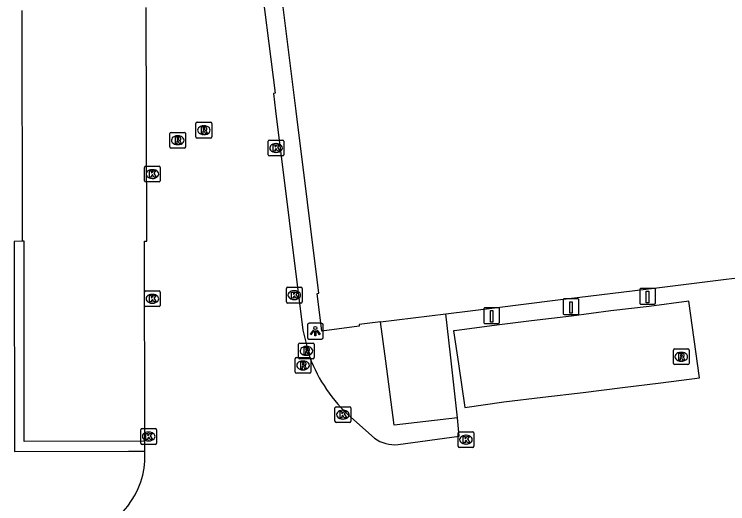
# Model space of a CAD drawing. Extents: x 161477 to 163040, y 383680 to 384868.
# Drawn here: x 162086.58 to 162131.86, y 384084.95 to 384116.04 of the extents above; entities that cross this region are included whole.
import ezdxf

# ---------------------------------------------------------------- set-up
doc = ezdxf.new("R2010")
doc.units = 0
for name, color, linetype in [('IMGEO_Groenvoorziening', 7, 'Continuous'), ('IMGEO_Kolk', 7, 'Continuous'), ('IMGEO_Laadpaal', 7, 'Continuous'), ('IMGEO_Lichtpunt', 7, 'Continuous'), ('IMGEO_Pand', 7, 'Continuous'), ('IMGEO_Rijbaan_lokaal_open', 7, 'Continuous'), ('IMGEO_Rioolput', 7, 'Continuous'), ('IMGEO_Voetpad_open', 7, 'Continuous')]:
    doc.layers.add(name, color=color, linetype=linetype)

msp = doc.modelspace()

# ---------------------------------------------------------------- linework, layer by layer
at = {"layer": 'IMGEO_Groenvoorziening'}
msp.add_lwpolyline([(162087.096, 384101.625), (162086.582, 384101.603), (162086.607, 384088.275), (162093.84, 384088.289), (162094.868, 384088.291)], dxfattribs=at)
at = {"layer": 'IMGEO_Kolk'}
for p, q in [((162102.7, 384107.121), (162102.7, 384107.973)), ((162102.775, 384108.047), (162103.627, 384108.047)), ((162103.188, 384107.827), (162103.213, 384107.827)), ((162103.701, 384107.973), (162103.701, 384107.121)), ((162103.211, 384107.267), (162103.186, 384107.267)), ((162103.627, 384107.047), (162102.775, 384107.047)), ((162094.849, 384105.463), (162094.849, 384106.315)), ((162094.924, 384106.389), (162095.776, 384106.389)), ((162095.85, 384106.315), (162095.85, 384105.463)), ((162095.337, 384106.169), (162095.362, 384106.169)), ((162095.776, 384105.389), (162094.924, 384105.389)), ((162095.36, 384105.609), (162095.335, 384105.609)), ((162103.851, 384097.773), (162103.851, 384098.625)), ((162103.926, 384098.699), (162104.778, 384098.699)), ((162104.852, 384098.625), (162104.852, 384097.773)), ((162094.847, 384097.543), (162094.847, 384098.395)), ((162094.922, 384098.469), (162095.774, 384098.469)), ((162095.335, 384098.249), (162095.36, 384098.249)), ((162095.848, 384098.395), (162095.848, 384097.543)), ((162104.339, 384098.479), (162104.364, 384098.479)), ((162095.358, 384097.689), (162095.333, 384097.689)), ((162104.778, 384097.699), (162103.926, 384097.699)), ((162104.362, 384097.919), (162104.337, 384097.919)), ((162095.774, 384097.469), (162094.922, 384097.469)), ((162106.937, 384090.186), (162106.937, 384091.038)), ((162107.012, 384091.112), (162107.864, 384091.112)), ((162107.425, 384090.892), (162107.45, 384090.892)), ((162107.938, 384091.038), (162107.938, 384090.186)), ((162107.864, 384090.112), (162107.012, 384090.112)), ((162107.448, 384090.332), (162107.423, 384090.332)), ((162094.616, 384088.796), (162094.616, 384089.648)), ((162094.691, 384089.722), (162095.543, 384089.722)), ((162095.104, 384089.502), (162095.129, 384089.502)), ((162095.617, 384089.648), (162095.617, 384088.796)), ((162114.825, 384089.524), (162115.677, 384089.524)), ((162114.75, 384088.598), (162114.75, 384089.45)), ((162115.238, 384089.304), (162115.263, 384089.304)), ((162115.751, 384089.45), (162115.751, 384088.598)), ((162095.543, 384088.722), (162094.691, 384088.722)), ((162095.127, 384088.942), (162095.102, 384088.942)), ((162115.261, 384088.744), (162115.236, 384088.744)), ((162115.677, 384088.524), (162114.825, 384088.524))]:
    msp.add_line(p, q, dxfattribs=at)
for points in [[(162102.7, 384107.121), (162102.7, 384107.973)], [(162102.775, 384108.047), (162103.627, 384108.047)], [(162103.021, 384107.747), (162103.144, 384107.747), (162103.144, 384107.596), (162103.274, 384107.747), (162103.438, 384107.747), (162103.292, 384107.596), (162103.445, 384107.347), (162103.293, 384107.347), (162103.208, 384107.511), (162103.144, 384107.444), (162103.144, 384107.347), (162103.021, 384107.347), (162103.021, 384107.747)], [(162103.701, 384107.973), (162103.701, 384107.121)], [(162103.627, 384107.047), (162102.775, 384107.047)], [(162094.849, 384105.463), (162094.849, 384106.315)], [(162094.924, 384106.389), (162095.776, 384106.389)], [(162095.85, 384106.315), (162095.85, 384105.463)], [(162095.17, 384106.089), (162095.293, 384106.089), (162095.293, 384105.938), (162095.423, 384106.089), (162095.587, 384106.089), (162095.441, 384105.938), (162095.594, 384105.689), (162095.442, 384105.689), (162095.357, 384105.853), (162095.293, 384105.786), (162095.293, 384105.689), (162095.17, 384105.689), (162095.17, 384106.089)], [(162095.776, 384105.389), (162094.924, 384105.389)], [(162103.851, 384097.773), (162103.851, 384098.625)], [(162103.926, 384098.699), (162104.778, 384098.699)], [(162104.852, 384098.625), (162104.852, 384097.773)], [(162094.847, 384097.543), (162094.847, 384098.395)], [(162094.922, 384098.469), (162095.774, 384098.469)], [(162095.168, 384098.169), (162095.291, 384098.169), (162095.291, 384098.018), (162095.421, 384098.169), (162095.585, 384098.169), (162095.439, 384098.018), (162095.592, 384097.769), (162095.44, 384097.769), (162095.355, 384097.933), (162095.291, 384097.866), (162095.291, 384097.769), (162095.168, 384097.769), (162095.168, 384098.169)], [(162095.848, 384098.395), (162095.848, 384097.543)], [(162104.172, 384098.399), (162104.295, 384098.399), (162104.295, 384098.248), (162104.425, 384098.399), (162104.589, 384098.399), (162104.443, 384098.248), (162104.596, 384097.999), (162104.444, 384097.999), (162104.359, 384098.163), (162104.295, 384098.096), (162104.295, 384097.999), (162104.172, 384097.999), (162104.172, 384098.399)], [(162104.778, 384097.699), (162103.926, 384097.699)], [(162095.774, 384097.469), (162094.922, 384097.469)], [(162106.937, 384090.186), (162106.937, 384091.038)], [(162107.012, 384091.112), (162107.864, 384091.112)], [(162107.938, 384091.038), (162107.938, 384090.186)], [(162107.258, 384090.812), (162107.381, 384090.812), (162107.381, 384090.661), (162107.511, 384090.812), (162107.675, 384090.812), (162107.529, 384090.661), (162107.682, 384090.412), (162107.53, 384090.412), (162107.445, 384090.576), (162107.381, 384090.509), (162107.381, 384090.412), (162107.258, 384090.412), (162107.258, 384090.812)], [(162107.864, 384090.112), (162107.012, 384090.112)], [(162094.616, 384088.796), (162094.616, 384089.648)], [(162094.691, 384089.722), (162095.543, 384089.722)], [(162095.617, 384089.648), (162095.617, 384088.796)], [(162114.825, 384089.524), (162115.677, 384089.524)], [(162094.937, 384089.422), (162095.06, 384089.422), (162095.06, 384089.271), (162095.19, 384089.422), (162095.354, 384089.422), (162095.208, 384089.271), (162095.361, 384089.022), (162095.209, 384089.022), (162095.124, 384089.186), (162095.06, 384089.119), (162095.06, 384089.022), (162094.937, 384089.022), (162094.937, 384089.422)], [(162114.75, 384088.598), (162114.75, 384089.45)], [(162115.071, 384089.224), (162115.194, 384089.224), (162115.194, 384089.073), (162115.324, 384089.224), (162115.488, 384089.224), (162115.342, 384089.073), (162115.495, 384088.824), (162115.343, 384088.824), (162115.258, 384088.988), (162115.194, 384088.921), (162115.194, 384088.824), (162115.071, 384088.824), (162115.071, 384089.224)], [(162115.751, 384089.45), (162115.751, 384088.598)], [(162095.543, 384088.722), (162094.691, 384088.722)], [(162115.677, 384088.524), (162114.825, 384088.524)]]:
    msp.add_lwpolyline(points, dxfattribs=at)
for centre, start, end in [((162102.777, 384107.971), 91.552, 178.448), ((162102.777, 384107.971), 91.552, 178.448), ((162103.625, 384107.971), 1.552, 88.448), ((162103.625, 384107.971), 1.552, 88.448), ((162102.777, 384107.123), 181.552, 268.448), ((162102.777, 384107.123), 181.552, 268.448), ((162103.625, 384107.123), 271.552, 358.448), ((162103.625, 384107.123), 271.552, 358.448), ((162094.926, 384106.313), 91.552, 178.448), ((162094.926, 384106.313), 91.552, 178.448), ((162095.774, 384106.313), 1.552, 88.448), ((162095.774, 384106.313), 1.552, 88.448), ((162094.926, 384105.465), 181.552, 268.448), ((162094.926, 384105.465), 181.552, 268.448), ((162095.774, 384105.465), 271.552, 358.448), ((162095.774, 384105.465), 271.552, 358.448), ((162103.928, 384098.623), 91.552, 178.448), ((162103.928, 384098.623), 91.552, 178.448), ((162104.776, 384098.623), 1.552, 88.448), ((162104.776, 384098.623), 1.552, 88.448), ((162094.924, 384098.393), 91.552, 178.448), ((162094.924, 384098.393), 91.552, 178.448), ((162095.772, 384098.393), 1.552, 88.448), ((162095.772, 384098.393), 1.552, 88.448), ((162103.928, 384097.775), 181.552, 268.448), ((162103.928, 384097.775), 181.552, 268.448), ((162104.776, 384097.775), 271.552, 358.448), ((162104.776, 384097.775), 271.552, 358.448), ((162094.924, 384097.545), 181.552, 268.448), ((162094.924, 384097.545), 181.552, 268.448), ((162095.772, 384097.545), 271.552, 358.448), ((162095.772, 384097.545), 271.552, 358.448), ((162107.014, 384091.036), 91.552, 178.448), ((162107.014, 384091.036), 91.552, 178.448), ((162107.862, 384091.036), 1.552, 88.448), ((162107.862, 384091.036), 1.552, 88.448), ((162107.014, 384090.188), 181.552, 268.448), ((162107.014, 384090.188), 181.552, 268.448), ((162107.862, 384090.188), 271.552, 358.448), ((162107.862, 384090.188), 271.552, 358.448), ((162094.693, 384089.646), 91.552, 178.448), ((162094.693, 384089.646), 91.552, 178.448), ((162095.541, 384089.646), 1.552, 88.448), ((162095.541, 384089.646), 1.552, 88.448), ((162114.827, 384089.448), 91.552, 178.448), ((162114.827, 384089.448), 91.552, 178.448), ((162115.675, 384089.448), 1.552, 88.448), ((162115.675, 384089.448), 1.552, 88.448), ((162094.693, 384088.798), 181.552, 268.448), ((162094.693, 384088.798), 181.552, 268.448), ((162095.541, 384088.798), 271.552, 358.448), ((162095.541, 384088.798), 271.552, 358.448), ((162114.827, 384088.6), 181.552, 268.448), ((162114.827, 384088.6), 181.552, 268.448), ((162115.675, 384088.6), 271.552, 358.448), ((162115.675, 384088.6), 271.552, 358.448)]:
    msp.add_arc(centre, 0.0765, start, end, dxfattribs=at)
for centre, major_axis, ratio, start_param, end_param in [((162103.187, 384107.547), (-0.387, 0.002), 0.722429, 4.712389, 7.853982), ((162103.212, 384107.547), (-0.39, 0.002), 0.717154, 1.570796, 4.712389), ((162095.336, 384105.889), (-0.387, 0.002), 0.722429, 4.712389, 7.853982), ((162095.361, 384105.889), (-0.39, 0.002), 0.717154, 1.570796, 4.712389), ((162095.334, 384097.969), (-0.387, 0.002), 0.722429, 4.712389, 7.853982), ((162095.359, 384097.969), (-0.39, 0.002), 0.717154, 1.570796, 4.712389), ((162104.338, 384098.199), (-0.387, 0.002), 0.722429, 4.712389, 7.853982), ((162104.363, 384098.199), (-0.39, 0.002), 0.717154, 1.570796, 4.712389), ((162107.424, 384090.612), (-0.387, 0.002), 0.722429, 4.712389, 7.853982), ((162107.449, 384090.612), (-0.39, 0.002), 0.717154, 1.570796, 4.712389), ((162095.103, 384089.222), (-0.387, 0.002), 0.722429, 4.712389, 7.853982), ((162095.128, 384089.222), (-0.39, 0.002), 0.717154, 1.570796, 4.712389), ((162115.237, 384089.024), (-0.387, 0.002), 0.722429, 4.712389, 7.853982), ((162115.262, 384089.024), (-0.39, 0.002), 0.717154, 1.570796, 4.712389)]:
    msp.add_ellipse(centre, major_axis=major_axis, ratio=ratio, start_param=start_param, end_param=end_param, dxfattribs=at)
at = {"layer": 'IMGEO_Laadpaal'}
for p, q in [((162127.199, 384098.63), (162126.358, 384098.63)), ((162127.199, 384098.63), (162126.358, 384098.63)), ((162127.283, 384097.714), (162127.283, 384098.555)), ((162127.283, 384097.714), (162127.283, 384098.555)), ((162126.283, 384098.546), (162126.283, 384097.705)), ((162126.283, 384098.546), (162126.283, 384097.705)), ((162121.422, 384097.883), (162121.422, 384097.042)), ((162121.422, 384097.883), (162121.422, 384097.042)), ((162122.338, 384097.967), (162121.497, 384097.967)), ((162122.338, 384097.967), (162121.497, 384097.967)), ((162122.422, 384097.051), (162122.422, 384097.892)), ((162122.422, 384097.051), (162122.422, 384097.892)), ((162116.383, 384097.319), (162116.383, 384096.478)), ((162116.383, 384097.319), (162116.383, 384096.478)), ((162117.299, 384097.403), (162116.458, 384097.403)), ((162117.299, 384097.403), (162116.458, 384097.403)), ((162117.383, 384096.487), (162117.383, 384097.328)), ((162117.383, 384096.487), (162117.383, 384097.328)), ((162126.367, 384097.63), (162127.208, 384097.63)), ((162126.367, 384097.63), (162127.208, 384097.63)), ((162121.506, 384096.967), (162122.347, 384096.967)), ((162121.506, 384096.967), (162122.347, 384096.967)), ((162116.467, 384096.403), (162117.308, 384096.403)), ((162116.467, 384096.403), (162117.308, 384096.403))]:
    msp.add_line(p, q, dxfattribs=at)
for points in [[(162126.698, 384098.443), (162126.858, 384098.443), (162126.858, 384097.71), (162126.698, 384097.71), (162126.698, 384098.443)], [(162121.837, 384097.78), (162121.997, 384097.78), (162121.997, 384097.047), (162121.837, 384097.047), (162121.837, 384097.78)], [(162116.798, 384097.216), (162116.958, 384097.216), (162116.958, 384096.483), (162116.798, 384096.483), (162116.798, 384097.216)]]:
    msp.add_lwpolyline(points, dxfattribs=at)
for centre, start, end in [((162126.361, 384098.552), 92.4484, 184.2845), ((162126.361, 384098.552), 92.4484, 184.2845), ((162127.205, 384098.552), 2.4484, 94.2845), ((162127.205, 384098.552), 2.4484, 94.2845), ((162121.5, 384097.889), 92.4484, 184.2845), ((162121.5, 384097.889), 92.4484, 184.2845), ((162122.344, 384097.889), 2.4484, 94.2845), ((162122.344, 384097.889), 2.4484, 94.2845), ((162126.361, 384097.708), 182.4484, 274.2845), ((162126.361, 384097.708), 182.4484, 274.2845), ((162127.205, 384097.708), 272.4484, 4.2845), ((162127.205, 384097.708), 272.4484, 4.2845), ((162116.461, 384097.325), 92.4484, 184.2845), ((162116.461, 384097.325), 92.4484, 184.2845), ((162117.305, 384097.325), 2.4484, 94.2845), ((162117.305, 384097.325), 2.4484, 94.2845), ((162121.5, 384097.045), 182.4484, 274.2845), ((162121.5, 384097.045), 182.4484, 274.2845), ((162122.344, 384097.045), 272.4484, 4.2845), ((162122.344, 384097.045), 272.4484, 4.2845), ((162116.461, 384096.481), 182.4484, 274.2845), ((162116.461, 384096.481), 182.4484, 274.2845), ((162117.305, 384096.481), 272.4484, 4.2845), ((162117.305, 384096.481), 272.4484, 4.2845)]:
    msp.add_arc(centre, 0.0779, start, end, dxfattribs=at)
at = {"layer": 'IMGEO_Lichtpunt'}
for p, q in [((162105.19, 384096.314), (162105.19, 384095.507)), ((162105.19, 384096.314), (162105.19, 384095.507)), ((162106.092, 384096.409), (162105.284, 384096.409)), ((162106.092, 384096.409), (162105.284, 384096.409)), ((162106.186, 384095.507), (162106.186, 384096.314)), ((162106.186, 384095.507), (162106.186, 384096.314)), ((162105.284, 384095.413), (162106.092, 384095.413)), ((162105.284, 384095.413), (162106.092, 384095.413))]:
    msp.add_line(p, q, dxfattribs=at)
for points in [[(162105.564, 384095.978), (162105.603, 384095.95), (162105.415, 384095.688), (162105.377, 384095.715), (162105.564, 384095.978)], [(162105.666, 384095.93), (162105.713, 384095.93), (162105.713, 384095.608), (162105.666, 384095.608), (162105.666, 384095.93)], [(162105.776, 384095.95), (162105.814, 384095.977), (162106.001, 384095.715), (162105.962, 384095.687), (162105.776, 384095.95)]]:
    msp.add_lwpolyline(points, dxfattribs=at)
msp.add_circle((162105.689, 384096.112), 0.0994, dxfattribs=at)
for centre, start, end in [((162105.284, 384096.314), 90, 180), ((162105.284, 384096.314), 90, 180), ((162106.092, 384096.314), 0, 90), ((162106.092, 384096.314), 0, 90), ((162105.284, 384095.507), 180, 270), ((162105.284, 384095.507), 180, 270), ((162106.092, 384095.507), 270, 0), ((162106.092, 384095.507), 270, 360)]:
    msp.add_arc(centre, 0.0946, start, end, dxfattribs=at)
at = {"layer": 'IMGEO_Pand'}
for points in [[(162109.827, 384096.504), (162108.464, 384096.335), (162108.472, 384096.23), (162106.094, 384095.917), (162105.801, 384098.296), (162105.91, 384098.315), (162104.472, 384109.888), (162102.834, 384123.111), (162101.892, 384131.73), (162101.24, 384140.376), (162101.215, 384140.914)], [(162087.096, 384101.625), (162087.089, 384116.284)], [(162094.86, 384088.918), (162094.856, 384101.624), (162094.986, 384101.624), (162094.963, 384116.472)], [(162094.86, 384088.918), (162094.76, 384088.918), (162087.212, 384088.906), (162087.216, 384101.626), (162087.096, 384101.625)], [(162113.975, 384097.017), (162117.221, 384097.418), (162120.909, 384097.874), (162127.362, 384098.672), (162131.776, 384099.218), (162132.852, 384099.35)], [(162109.827, 384096.504), (162113.975, 384097.017)]]:
    msp.add_lwpolyline(points, dxfattribs=at)
at = {"layer": 'IMGEO_Rijbaan_lokaal_open'}
for points in [[(162102.057, 384119.513), (162103.133, 384111.018), (162103.033, 384111.008), (162103.159, 384109.897), (162104.904, 384095.968), (162105.322, 384094.282)], [(162129.395, 384097.808), (162126.887, 384097.479), (162124.448, 384097.203), (162121.953, 384096.854), (162119.401, 384096.57), (162117.369, 384096.314), (162116.903, 384096.255), (162114.525, 384095.942), (162114.466, 384095.934), (162114.778, 384093.828), (162115.187, 384091.068), (162117.654, 384091.421), (162120.138, 384091.717), (162122.694, 384092.014), (162125.176, 384092.339), (162127.619, 384092.633), (162130.073, 384092.938), (162129.395, 384097.808)], [(162114.724, 384090.407), (162114.271, 384094.407), (162113.975, 384097.017)], [(162107.946, 384090.447), (162109.448, 384089.12)], [(162110.947, 384088.713), (162114.818, 384089.244), (162114.724, 384090.407)], [(162094.868, 384088.291), (162094.86, 384088.918)], [(162094.875, 384087.656), (162094.868, 384088.291)]]:
    msp.add_lwpolyline(points, dxfattribs=at)
for centre, radius, start, end in [((162114.47, 384097.726), 9.775, 200.6301, 228.1316), ((162110.698, 384090.761), 2.063, 232.7003, 276.9189), ((162089.56, 384088.047), 5.329, 279.6126, 355.7873)]:
    msp.add_arc(centre, radius, start, end, dxfattribs=at)
at = {"layer": 'IMGEO_Rioolput'}
for p, q in [((162098.114, 384108.252), (162098.114, 384109.104)), ((162098.189, 384109.178), (162099.041, 384109.178)), ((162099.115, 384109.104), (162099.115, 384108.252)), ((162096.534, 384108.54), (162097.386, 384108.54)), ((162098.602, 384108.958), (162098.627, 384108.958)), ((162096.459, 384107.614), (162096.459, 384108.466)), ((162096.947, 384108.32), (162096.972, 384108.32)), ((162097.46, 384108.466), (162097.46, 384107.614)), ((162099.041, 384108.178), (162098.189, 384108.178)), ((162098.625, 384108.398), (162098.6, 384108.398)), ((162096.97, 384107.76), (162096.945, 384107.76)), ((162097.386, 384107.54), (162096.534, 384107.54)), ((162104.625, 384094.233), (162104.625, 384095.085)), ((162104.7, 384095.159), (162105.552, 384095.159)), ((162105.113, 384094.939), (162105.138, 384094.939)), ((162105.626, 384095.085), (162105.626, 384094.233)), ((162128.413, 384093.859), (162128.413, 384094.711)), ((162128.488, 384094.785), (162129.34, 384094.785)), ((162128.901, 384094.565), (162128.926, 384094.565)), ((162129.414, 384094.711), (162129.414, 384093.859)), ((162104.41, 384093.309), (162104.41, 384094.161)), ((162104.485, 384094.235), (162105.337, 384094.235)), ((162105.552, 384094.159), (162104.7, 384094.159)), ((162105.136, 384094.379), (162105.111, 384094.379)), ((162105.411, 384094.161), (162105.411, 384093.309)), ((162104.898, 384094.015), (162104.923, 384094.015)), ((162129.34, 384093.785), (162128.488, 384093.785)), ((162128.924, 384094.005), (162128.899, 384094.005)), ((162105.337, 384093.235), (162104.485, 384093.235)), ((162104.921, 384093.455), (162104.896, 384093.455))]:
    msp.add_line(p, q, dxfattribs=at)
for points in [[(162098.114, 384108.252), (162098.114, 384109.104)], [(162098.189, 384109.178), (162099.041, 384109.178)], [(162099.115, 384109.104), (162099.115, 384108.252)], [(162096.534, 384108.54), (162097.386, 384108.54)], [(162098.703, 384108.876), (162098.451, 384108.878), (162098.451, 384108.478)], [(162098.451, 384108.478), (162098.575, 384108.478), (162098.575, 384108.64), (162098.586, 384108.64)], [(162098.629, 384108.797), (162098.575, 384108.797), (162098.575, 384108.716)], [(162098.575, 384108.716), (162098.627, 384108.716)], [(162098.633, 384108.611), (162098.704, 384108.478), (162098.844, 384108.478), (162098.779, 384108.604)], [(162096.459, 384107.614), (162096.459, 384108.466)], [(162097.048, 384108.238), (162096.796, 384108.24), (162096.796, 384107.84)], [(162096.974, 384108.159), (162096.92, 384108.159), (162096.92, 384108.078)], [(162096.92, 384108.078), (162096.972, 384108.078)], [(162097.46, 384108.466), (162097.46, 384107.614)], [(162099.041, 384108.178), (162098.189, 384108.178)], [(162096.796, 384107.84), (162096.92, 384107.84), (162096.92, 384108.002), (162096.931, 384108.002)], [(162096.978, 384107.973), (162097.049, 384107.84), (162097.189, 384107.84), (162097.124, 384107.966)], [(162097.386, 384107.54), (162096.534, 384107.54)], [(162104.625, 384094.233), (162104.625, 384095.085)], [(162104.7, 384095.159), (162105.552, 384095.159)], [(162105.626, 384095.085), (162105.626, 384094.233)], [(162105.214, 384094.857), (162104.962, 384094.859), (162104.962, 384094.459)], [(162104.962, 384094.459), (162105.086, 384094.459), (162105.086, 384094.621), (162105.097, 384094.621)], [(162105.14, 384094.778), (162105.086, 384094.778), (162105.086, 384094.697)], [(162105.086, 384094.697), (162105.138, 384094.697)], [(162105.144, 384094.592), (162105.215, 384094.459), (162105.355, 384094.459), (162105.29, 384094.585)], [(162128.413, 384093.859), (162128.413, 384094.711)], [(162128.488, 384094.785), (162129.34, 384094.785)], [(162129.002, 384094.483), (162128.75, 384094.485), (162128.75, 384094.085)], [(162129.414, 384094.711), (162129.414, 384093.859)], [(162104.41, 384093.309), (162104.41, 384094.161)], [(162104.485, 384094.235), (162105.337, 384094.235)], [(162105.552, 384094.159), (162104.7, 384094.159)], [(162105.411, 384094.161), (162105.411, 384093.309)], [(162128.75, 384094.085), (162128.874, 384094.085), (162128.874, 384094.247), (162128.885, 384094.247)], [(162128.928, 384094.404), (162128.874, 384094.404), (162128.874, 384094.323)], [(162128.874, 384094.323), (162128.926, 384094.323)], [(162128.932, 384094.218), (162129.003, 384094.085), (162129.143, 384094.085), (162129.078, 384094.211)], [(162104.999, 384093.933), (162104.747, 384093.935), (162104.747, 384093.535)], [(162104.747, 384093.535), (162104.871, 384093.535), (162104.871, 384093.697), (162104.882, 384093.697)], [(162104.925, 384093.854), (162104.871, 384093.854), (162104.871, 384093.773)], [(162104.871, 384093.773), (162104.923, 384093.773)], [(162104.929, 384093.668), (162105, 384093.535), (162105.14, 384093.535), (162105.075, 384093.661)], [(162129.34, 384093.785), (162128.488, 384093.785)], [(162105.337, 384093.235), (162104.485, 384093.235)]]:
    msp.add_lwpolyline(points, dxfattribs=at)
for centre, radius, start, end in [((162098.191, 384109.102), 0.0765, 91.552, 178.448), ((162098.191, 384109.102), 0.0765, 91.552, 178.448), ((162099.039, 384109.102), 0.0765, 1.552, 88.448), ((162099.039, 384109.102), 0.0765, 1.552, 88.448), ((162096.536, 384108.464), 0.0765, 91.552, 178.448), ((162096.536, 384108.464), 0.0765, 91.552, 178.448), ((162097.384, 384108.464), 0.0765, 1.552, 88.448), ((162097.384, 384108.464), 0.0765, 1.552, 88.448), ((162098.585, 384108.587), 0.0533, 26.0293, 88.6989), ((162098.611, 384108.905), 0.19, 274.7715, 282.9687), ((162098.635, 384108.701), 0.0964, 77.0061, 93.1865), ((162098.649, 384108.758), 0.0378, 276.6634, 79.6772), ((162098.702, 384108.766), 0.109, 350.3612, 89.416), ((162098.7, 384108.766), 0.112, 277.5842, 350.9817), ((162098.684, 384108.551), 0.108, 29.5134, 73.7905), ((162096.956, 384108.267), 0.19, 274.7715, 282.9687), ((162096.98, 384108.063), 0.0964, 77.0061, 93.1865), ((162096.994, 384108.12), 0.0378, 276.6634, 79.6772), ((162097.047, 384108.128), 0.109, 350.3612, 89.416), ((162097.045, 384108.128), 0.112, 277.5842, 350.9817), ((162098.191, 384108.254), 0.0765, 181.552, 268.448), ((162098.191, 384108.254), 0.0765, 181.552, 268.448), ((162099.039, 384108.254), 0.0765, 271.552, 358.448), ((162099.039, 384108.254), 0.0765, 271.552, 358.448), ((162096.536, 384107.616), 0.0765, 181.552, 268.448), ((162096.536, 384107.616), 0.0765, 181.552, 268.448), ((162096.93, 384107.949), 0.0533, 26.0293, 88.6989), ((162097.029, 384107.913), 0.108, 29.5134, 73.7905), ((162097.384, 384107.616), 0.0765, 271.552, 358.448), ((162097.384, 384107.616), 0.0765, 271.552, 358.448), ((162104.702, 384095.083), 0.0765, 91.552, 178.448), ((162104.702, 384095.083), 0.0765, 91.552, 178.448), ((162105.55, 384095.083), 0.0765, 1.552, 88.448), ((162105.55, 384095.083), 0.0765, 1.552, 88.448), ((162105.096, 384094.568), 0.0533, 26.0293, 88.6989), ((162105.122, 384094.886), 0.19, 274.7715, 282.9687), ((162105.146, 384094.682), 0.0964, 77.0061, 93.1865), ((162105.16, 384094.739), 0.0378, 276.6634, 79.6772), ((162105.213, 384094.747), 0.109, 350.3612, 89.416), ((162105.211, 384094.747), 0.112, 277.5842, 350.9817), ((162105.195, 384094.532), 0.108, 29.5134, 73.7905), ((162128.49, 384094.709), 0.0765, 91.552, 178.448), ((162128.49, 384094.709), 0.0765, 91.552, 178.448), ((162129.001, 384094.373), 0.109, 350.3612, 89.416), ((162129.338, 384094.709), 0.0765, 1.552, 88.448), ((162129.338, 384094.709), 0.0765, 1.552, 88.448), ((162104.487, 384094.159), 0.0765, 91.552, 178.448), ((162104.487, 384094.159), 0.0765, 91.552, 178.448), ((162104.702, 384094.235), 0.0765, 181.552, 268.448), ((162104.702, 384094.235), 0.0765, 181.552, 268.448), ((162105.335, 384094.159), 0.0765, 1.552, 88.448), ((162105.335, 384094.159), 0.0765, 1.552, 88.448), ((162105.55, 384094.235), 0.0765, 271.552, 358.448), ((162105.55, 384094.235), 0.0765, 271.552, 358.448), ((162128.884, 384094.194), 0.0533, 26.0293, 88.6989), ((162128.91, 384094.512), 0.19, 274.7715, 282.9687), ((162128.934, 384094.308), 0.0964, 77.0061, 93.1865), ((162128.948, 384094.365), 0.0378, 276.6634, 79.6772), ((162128.999, 384094.373), 0.112, 277.5842, 350.9817), ((162128.983, 384094.158), 0.108, 29.5134, 73.7905), ((162104.881, 384093.644), 0.0533, 26.0293, 88.6989), ((162104.907, 384093.962), 0.19, 274.7715, 282.9687), ((162104.931, 384093.758), 0.0964, 77.0061, 93.1865), ((162104.945, 384093.815), 0.0378, 276.6634, 79.6772), ((162104.998, 384093.823), 0.109, 350.3612, 89.416), ((162104.996, 384093.823), 0.112, 277.5842, 350.9817), ((162104.98, 384093.608), 0.108, 29.5134, 73.7905), ((162128.49, 384093.861), 0.0765, 181.552, 268.448), ((162128.49, 384093.861), 0.0765, 181.552, 268.448), ((162129.338, 384093.861), 0.0765, 271.552, 358.448), ((162129.338, 384093.861), 0.0765, 271.552, 358.448), ((162104.487, 384093.311), 0.0765, 181.552, 268.448), ((162104.487, 384093.311), 0.0765, 181.552, 268.448), ((162105.335, 384093.311), 0.0765, 271.552, 358.448), ((162105.335, 384093.311), 0.0765, 271.552, 358.448)]:
    msp.add_arc(centre, radius, start, end, dxfattribs=at)
for centre, major_axis, ratio, start_param, end_param in [((162098.601, 384108.678), (-0.387, 0.002), 0.722429, 4.712389, 7.853982), ((162098.626, 384108.678), (-0.39, 0.002), 0.717154, 1.570796, 4.712389), ((162096.946, 384108.04), (-0.387, 0.002), 0.722429, 4.712389, 7.853982), ((162096.971, 384108.04), (-0.39, 0.002), 0.717154, 1.570796, 4.712389), ((162105.112, 384094.659), (-0.387, 0.002), 0.722429, 4.712389, 7.853982), ((162105.137, 384094.659), (-0.39, 0.002), 0.717154, 1.570796, 4.712389), ((162128.9, 384094.285), (-0.387, 0.002), 0.722429, 4.712389, 7.853982), ((162128.925, 384094.285), (-0.39, 0.002), 0.717154, 1.570796, 4.712389), ((162104.897, 384093.735), (-0.387, 0.002), 0.722429, 4.712389, 7.853982), ((162104.922, 384093.735), (-0.39, 0.002), 0.717154, 1.570796, 4.712389)]:
    msp.add_ellipse(centre, major_axis=major_axis, ratio=ratio, start_param=start_param, end_param=end_param, dxfattribs=at)
at = {"layer": 'IMGEO_Voetpad_open'}
msp.add_lwpolyline([(162114.724, 384090.407), (162110.7, 384089.937), (162110.158, 384094.011), (162109.827, 384096.504)], dxfattribs=at)

doc.saveas('drawing.dxf')
